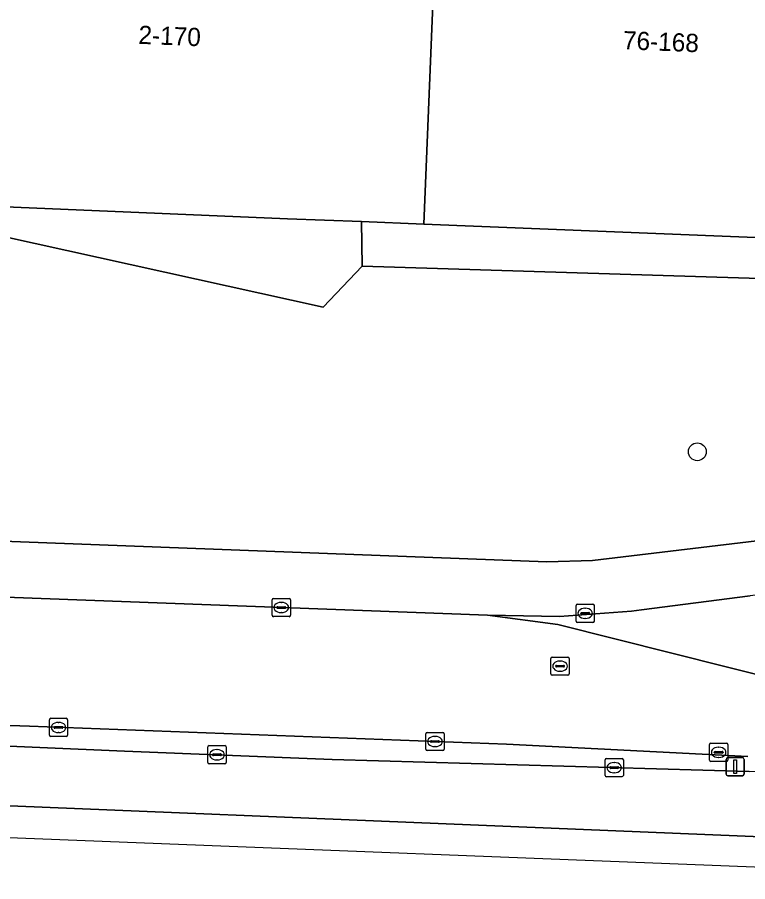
# Model space of a CAD drawing. Extents: x 161248 to 161848, y 384871 to 385383.
# Drawn here: x 161666.87 to 161706.95, y 384872.21 to 384919.64 of the extents above; entities that cross this region are included whole.
import ezdxf

# ---------------------------------------------------------------- set-up
doc = ezdxf.new("R2010")
doc.units = 0
for name, color, linetype in [('IMGEO_Berm_groen', 7, 'Continuous'), ('IMGEO_Boom', 7, 'Continuous'), ('IMGEO_Groenvoorziening', 7, 'Continuous'), ('IMGEO_Kolk', 7, 'Continuous'), ('IMGEO_Lichtmast', 7, 'Continuous'), ('IMGEO_Pand', 7, 'Continuous'), ('IMGEO_Pand_nummerreeks', 7, 'Continuous'), ('IMGEO_Rijbaan_lokaal_open', 7, 'Continuous'), ('IMGEO_Rijbaan_regionaal_gesloten', 7, 'Continuous'), ('IMGEO_Rioolput', 7, 'Continuous'), ('IMGEO_Voetpad_gesloten', 7, 'Continuous'), ('IMGEO_Voetpad_open', 7, 'Continuous')]:
    doc.layers.add(name, color=color, linetype=linetype)

msp = doc.modelspace()

# ---------------------------------------------------------------- linework, layer by layer
at = {"layer": 'IMGEO_Berm_groen'}
for points in [[(161667.54, 384880.734), (161662.143, 384880.926), (161648.399, 384881.523), (161648.353, 384880.446), (161659.227, 384879.962), (161672.75, 384879.376), (161684.154, 384878.919), (161707.021, 384878.254)], [(161706.945, 384879.077), (161693.704, 384879.755), (161667.54, 384880.734)]]:
    msp.add_lwpolyline(points, dxfattribs=at)
at = {"layer": 'IMGEO_Boom'}
msp.add_circle((161704.18, 384895.799), 0.489, dxfattribs=at)
at = {"layer": 'IMGEO_Groenvoorziening'}
for points in [[(161715.871, 384905.05), (161685.799, 384905.981), (161683.659, 384903.741), (161664.352, 384907.987), (161663.422, 384908.155), (161662.548, 384908.512), (161661.767, 384909.044), (161661.352, 384909.443), (161660.45, 384909.489)], [(161658.454, 384907.625), (161657.793, 384894.386), (161657.79, 384894.107), (161657.812, 384893.829), (161657.859, 384893.554), (161657.931, 384893.284), (161658.026, 384893.022), (161658.144, 384892.769), (161658.284, 384892.528), (161658.445, 384892.301), (161658.626, 384892.088), (161658.825, 384891.893), (161659.041, 384891.716), (161659.272, 384891.56), (161659.515, 384891.424), (161659.77, 384891.311), (161660.034, 384891.221), (161660.305, 384891.155), (161660.581, 384891.113), (161660.772, 384891.099), (161695.922, 384889.765), (161698.423, 384889.831), (161715.097, 384891.825)]]:
    msp.add_lwpolyline(points, dxfattribs=at)
for points in [[(161685.799, 384905.981), (161685.762, 384908.424), (161681.694, 384908.588), (161662.355, 384909.411), (161661.352, 384909.443), (161661.767, 384909.044), (161662.548, 384908.512), (161663.422, 384908.155), (161664.352, 384907.987), (161683.659, 384903.741)], [(161715.871, 384905.05), (161715.997, 384907.204), (161689.171, 384908.286), (161685.762, 384908.424), (161685.799, 384905.981)]]:
    msp.add_lwpolyline(points, close=True, dxfattribs=at)
at = {"layer": 'IMGEO_Kolk'}
for p, q in [((161680.855, 384886.825), (161680.855, 384887.677)), ((161680.93, 384887.751), (161681.782, 384887.751)), ((161681.343, 384887.531), (161681.368, 384887.531)), ((161681.856, 384887.677), (161681.856, 384886.825)), ((161681.114, 384887.245), (161681.114, 384887.257)), ((161681.552, 384887.208), (161681.154, 384887.208)), ((161681.157, 384887.294), (161681.555, 384887.294)), ((161681.598, 384887.257), (161681.598, 384887.245)), ((161697.529, 384886.507), (161697.529, 384887.359)), ((161697.604, 384887.433), (161698.456, 384887.433)), ((161698.017, 384887.213), (161698.042, 384887.213)), ((161698.53, 384887.359), (161698.53, 384886.507)), ((161681.782, 384886.751), (161680.93, 384886.751)), ((161681.366, 384886.971), (161681.341, 384886.971)), ((161697.788, 384886.927), (161697.788, 384886.939)), ((161698.226, 384886.89), (161697.828, 384886.89)), ((161697.831, 384886.976), (161698.229, 384886.976)), ((161698.04, 384886.653), (161698.015, 384886.653)), ((161698.272, 384886.939), (161698.272, 384886.927)), ((161698.456, 384886.433), (161697.604, 384886.433)), ((161668.632, 384880.247), (161668.632, 384881.099)), ((161668.707, 384881.173), (161669.559, 384881.173)), ((161669.12, 384880.953), (161669.145, 384880.953)), ((161669.633, 384881.099), (161669.633, 384880.247)), ((161668.891, 384880.667), (161668.891, 384880.679)), ((161669.329, 384880.63), (161668.931, 384880.63)), ((161668.934, 384880.716), (161669.332, 384880.716)), ((161669.143, 384880.393), (161669.118, 384880.393)), ((161669.375, 384880.679), (161669.375, 384880.667)), ((161689.362, 384880.4), (161690.214, 384880.4)), ((161669.559, 384880.173), (161668.707, 384880.173)), ((161689.287, 384879.474), (161689.287, 384880.326)), ((161689.589, 384879.943), (161689.987, 384879.943)), ((161689.775, 384880.18), (161689.8, 384880.18)), ((161690.288, 384880.326), (161690.288, 384879.474)), ((161677.328, 384878.748), (161677.328, 384879.6)), ((161677.403, 384879.674), (161678.255, 384879.674)), ((161677.816, 384879.454), (161677.841, 384879.454)), ((161678.329, 384879.6), (161678.329, 384878.748)), ((161689.546, 384879.894), (161689.546, 384879.906)), ((161689.984, 384879.857), (161689.586, 384879.857)), ((161689.798, 384879.62), (161689.773, 384879.62)), ((161690.03, 384879.906), (161690.03, 384879.894)), ((161704.85, 384878.884), (161704.85, 384879.736)), ((161704.925, 384879.81), (161705.777, 384879.81)), ((161705.338, 384879.59), (161705.363, 384879.59)), ((161705.851, 384879.736), (161705.851, 384878.884)), ((161677.587, 384879.168), (161677.587, 384879.18)), ((161678.025, 384879.131), (161677.627, 384879.131)), ((161677.63, 384879.217), (161678.028, 384879.217)), ((161678.071, 384879.18), (161678.071, 384879.168)), ((161690.214, 384879.4), (161689.362, 384879.4)), ((161699.196, 384878.969), (161700.048, 384878.969)), ((161705.109, 384879.304), (161705.109, 384879.316)), ((161705.547, 384879.267), (161705.149, 384879.267)), ((161705.152, 384879.353), (161705.55, 384879.353)), ((161705.361, 384879.03), (161705.336, 384879.03)), ((161705.593, 384879.316), (161705.593, 384879.304)), ((161678.255, 384878.674), (161677.403, 384878.674)), ((161677.839, 384878.894), (161677.814, 384878.894)), ((161699.121, 384878.043), (161699.121, 384878.895)), ((161699.423, 384878.512), (161699.821, 384878.512)), ((161699.609, 384878.749), (161699.634, 384878.749)), ((161700.122, 384878.895), (161700.122, 384878.043)), ((161705.777, 384878.81), (161704.925, 384878.81)), ((161699.38, 384878.463), (161699.38, 384878.475)), ((161699.818, 384878.426), (161699.42, 384878.426)), ((161699.632, 384878.189), (161699.607, 384878.189)), ((161699.864, 384878.475), (161699.864, 384878.463)), ((161700.048, 384877.969), (161699.196, 384877.969))]:
    msp.add_line(p, q, dxfattribs=at)
for points in [[(161680.855, 384886.825), (161680.855, 384887.677)], [(161680.93, 384887.751), (161681.782, 384887.751)], [(161681.856, 384887.677), (161681.856, 384886.825)], [(161697.529, 384886.507), (161697.529, 384887.359)], [(161697.604, 384887.433), (161698.456, 384887.433)], [(161698.53, 384887.359), (161698.53, 384886.507)], [(161681.782, 384886.751), (161680.93, 384886.751)], [(161698.456, 384886.433), (161697.604, 384886.433)], [(161668.632, 384880.247), (161668.632, 384881.099)], [(161668.707, 384881.173), (161669.559, 384881.173)], [(161669.633, 384881.099), (161669.633, 384880.247)], [(161689.362, 384880.4), (161690.214, 384880.4)], [(161669.559, 384880.173), (161668.707, 384880.173)], [(161689.287, 384879.474), (161689.287, 384880.326)], [(161690.288, 384880.326), (161690.288, 384879.474)], [(161677.328, 384878.748), (161677.328, 384879.6)], [(161677.403, 384879.674), (161678.255, 384879.674)], [(161678.329, 384879.6), (161678.329, 384878.748)], [(161704.85, 384878.884), (161704.85, 384879.736)], [(161704.925, 384879.81), (161705.777, 384879.81)], [(161705.851, 384879.736), (161705.851, 384878.884)], [(161690.214, 384879.4), (161689.362, 384879.4)], [(161699.196, 384878.969), (161700.048, 384878.969)], [(161678.255, 384878.674), (161677.403, 384878.674)], [(161699.121, 384878.043), (161699.121, 384878.895)], [(161700.122, 384878.895), (161700.122, 384878.043)], [(161705.777, 384878.81), (161704.925, 384878.81)], [(161700.048, 384877.969), (161699.196, 384877.969)]]:
    msp.add_lwpolyline(points, dxfattribs=at)
for centre, radius, start, end in [((161680.932, 384887.675), 0.0765, 91.552, 178.448), ((161680.932, 384887.675), 0.0765, 91.552, 178.448), ((161681.78, 384887.675), 0.0765, 1.552, 88.448), ((161681.78, 384887.675), 0.0765, 1.552, 88.448), ((161681.154, 384887.254), 0.0403, 85.8775, 175.7526), ((161681.151, 384887.244), 0.0366, 178.938, 274.7102), ((161681.555, 384887.251), 0.043, 264.8664, 352.4533), ((161681.559, 384887.256), 0.0386, 1.7309, 96.639), ((161697.606, 384887.357), 0.0765, 91.552, 178.448), ((161697.606, 384887.357), 0.0765, 91.552, 178.448), ((161698.454, 384887.357), 0.0765, 1.552, 88.448), ((161698.454, 384887.357), 0.0765, 1.552, 88.448), ((161680.932, 384886.827), 0.0765, 181.552, 268.448), ((161680.932, 384886.827), 0.0765, 181.552, 268.448), ((161681.78, 384886.827), 0.0765, 271.552, 358.448), ((161681.78, 384886.827), 0.0765, 271.552, 358.448), ((161697.828, 384886.936), 0.0403, 85.8775, 175.7526), ((161697.825, 384886.926), 0.0366, 178.938, 274.7102), ((161698.229, 384886.933), 0.043, 264.8664, 352.4533), ((161698.233, 384886.938), 0.0386, 1.7309, 96.639), ((161697.606, 384886.509), 0.0765, 181.552, 268.448), ((161697.606, 384886.509), 0.0765, 181.552, 268.448), ((161698.454, 384886.509), 0.0765, 271.552, 358.448), ((161698.454, 384886.509), 0.0765, 271.552, 358.448), ((161668.709, 384881.097), 0.0765, 91.552, 178.448), ((161668.709, 384881.097), 0.0765, 91.552, 178.448), ((161669.557, 384881.097), 0.0765, 1.552, 88.448), ((161669.557, 384881.097), 0.0765, 1.552, 88.448), ((161668.931, 384880.676), 0.0403, 85.8775, 175.7526), ((161668.928, 384880.666), 0.0366, 178.938, 274.7102), ((161669.332, 384880.673), 0.043, 264.8664, 352.4533), ((161669.336, 384880.678), 0.0386, 1.7309, 96.639), ((161689.364, 384880.324), 0.0765, 91.552, 178.448), ((161689.364, 384880.324), 0.0765, 91.552, 178.448), ((161690.212, 384880.324), 0.0765, 1.552, 88.448), ((161690.212, 384880.324), 0.0765, 1.552, 88.448), ((161668.709, 384880.249), 0.0765, 181.552, 268.448), ((161668.709, 384880.249), 0.0765, 181.552, 268.448), ((161669.557, 384880.249), 0.0765, 271.552, 358.448), ((161669.557, 384880.249), 0.0765, 271.552, 358.448), ((161689.586, 384879.903), 0.0403, 85.8775, 175.7526), ((161689.991, 384879.905), 0.0386, 1.7309, 96.639), ((161677.405, 384879.598), 0.0765, 91.552, 178.448), ((161677.405, 384879.598), 0.0765, 91.552, 178.448), ((161678.253, 384879.598), 0.0765, 1.552, 88.448), ((161678.253, 384879.598), 0.0765, 1.552, 88.448), ((161689.364, 384879.476), 0.0765, 181.552, 268.448), ((161689.364, 384879.476), 0.0765, 181.552, 268.448), ((161689.583, 384879.893), 0.0366, 178.938, 274.7102), ((161689.987, 384879.9), 0.043, 264.8664, 352.4533), ((161690.212, 384879.476), 0.0765, 271.552, 358.448), ((161690.212, 384879.476), 0.0765, 271.552, 358.448), ((161704.927, 384879.734), 0.0765, 91.552, 178.448), ((161704.927, 384879.734), 0.0765, 91.552, 178.448), ((161705.775, 384879.734), 0.0765, 1.552, 88.448), ((161705.775, 384879.734), 0.0765, 1.552, 88.448), ((161677.627, 384879.177), 0.0403, 85.8775, 175.7526), ((161677.624, 384879.167), 0.0366, 178.938, 274.7102), ((161678.028, 384879.174), 0.043, 264.8664, 352.4533), ((161678.032, 384879.179), 0.0386, 1.7309, 96.639), ((161699.198, 384878.893), 0.0765, 91.552, 178.448), ((161699.198, 384878.893), 0.0765, 91.552, 178.448), ((161700.046, 384878.893), 0.0765, 1.552, 88.448), ((161700.046, 384878.893), 0.0765, 1.552, 88.448), ((161705.149, 384879.313), 0.0403, 85.8775, 175.7526), ((161705.146, 384879.303), 0.0366, 178.938, 274.7102), ((161705.55, 384879.31), 0.043, 264.8664, 352.4533), ((161705.554, 384879.315), 0.0386, 1.7309, 96.639), ((161677.405, 384878.75), 0.0765, 181.552, 268.448), ((161677.405, 384878.75), 0.0765, 181.552, 268.448), ((161678.253, 384878.75), 0.0765, 271.552, 358.448), ((161678.253, 384878.75), 0.0765, 271.552, 358.448), ((161699.42, 384878.472), 0.0403, 85.8775, 175.7526), ((161699.825, 384878.474), 0.0386, 1.7309, 96.639), ((161704.927, 384878.886), 0.0765, 181.552, 268.448), ((161704.927, 384878.886), 0.0765, 181.552, 268.448), ((161705.775, 384878.886), 0.0765, 271.552, 358.448), ((161705.775, 384878.886), 0.0765, 271.552, 358.448), ((161699.198, 384878.045), 0.0765, 181.552, 268.448), ((161699.198, 384878.045), 0.0765, 181.552, 268.448), ((161699.417, 384878.462), 0.0366, 178.938, 274.7102), ((161699.821, 384878.469), 0.043, 264.8664, 352.4533), ((161700.046, 384878.045), 0.0765, 271.552, 358.448), ((161700.046, 384878.045), 0.0765, 271.552, 358.448)]:
    msp.add_arc(centre, radius, start, end, dxfattribs=at)
for centre, major_axis, ratio, start_param, end_param in [((161681.342, 384887.251), (-0.387, 0.002), 0.722429, 4.712389, 7.853982), ((161681.367, 384887.251), (-0.39, 0.002), 0.717154, 1.570796, 4.712389), ((161698.016, 384886.933), (-0.387, 0.002), 0.722429, 4.712389, 7.853982), ((161698.041, 384886.933), (-0.39, 0.002), 0.717154, 1.570796, 4.712389), ((161669.119, 384880.673), (-0.387, 0.002), 0.722429, 4.712389, 7.853982), ((161669.144, 384880.673), (-0.39, 0.002), 0.717154, 1.570796, 4.712389), ((161689.774, 384879.9), (-0.387, 0.002), 0.722429, 4.712389, 7.853982), ((161689.799, 384879.9), (-0.39, 0.002), 0.717154, 1.570796, 4.712389), ((161677.815, 384879.174), (-0.387, 0.002), 0.722429, 4.712389, 7.853982), ((161677.84, 384879.174), (-0.39, 0.002), 0.717154, 1.570796, 4.712389), ((161705.337, 384879.31), (-0.387, 0.002), 0.722429, 4.712389, 7.853982), ((161705.362, 384879.31), (-0.39, 0.002), 0.717154, 1.570796, 4.712389), ((161699.608, 384878.469), (-0.387, 0.002), 0.722429, 4.712389, 7.853982), ((161699.633, 384878.469), (-0.39, 0.002), 0.717154, 1.570796, 4.712389)]:
    msp.add_ellipse(centre, major_axis=major_axis, ratio=ratio, start_param=start_param, end_param=end_param, dxfattribs=at)
at = {"layer": 'IMGEO_Lichtmast'}
for p, q in [((161705.861, 384879.016), (161706.651, 384879.016)), ((161706.651, 384879.016), (161705.861, 384879.016)), ((161705.761, 384878.116), (161705.761, 384878.916)), ((161705.761, 384878.916), (161705.761, 384878.116)), ((161706.751, 384878.916), (161706.751, 384878.116)), ((161706.751, 384878.116), (161706.751, 384878.916)), ((161706.651, 384878.016), (161705.861, 384878.016)), ((161705.861, 384878.016), (161706.651, 384878.016))]:
    msp.add_line(p, q, dxfattribs=at)
msp.add_lwpolyline([(161706.181, 384878.891), (161706.331, 384878.891), (161706.331, 384878.141), (161706.181, 384878.141), (161706.181, 384878.891)], dxfattribs=at)
for centre, start, end in [((161705.861, 384878.916), 90, 180), ((161705.861, 384878.916), 90, 180), ((161706.651, 384878.916), 0, 90), ((161706.651, 384878.916), 360, 90), ((161705.861, 384878.116), 180, 270), ((161705.861, 384878.116), 180, 270), ((161706.651, 384878.116), 270, 0), ((161706.651, 384878.116), 270, 0)]:
    msp.add_arc(centre, 0.1, start, end, dxfattribs=at)
at = {"layer": 'IMGEO_Pand'}
for points in [[(161689.171, 384908.286), (161689.697, 384920.806), (161673.334, 384921.466), (161670.436, 384921.583), (161662.879, 384921.9), (161662.355, 384909.411), (161681.694, 384908.588), (161685.762, 384908.424)], [(161716.555, 384919.692), (161712.949, 384919.853), (161713, 384920.994), (161704.814, 384921.352), (161704.739, 384920.199), (161701.058, 384920.348), (161689.697, 384920.806), (161689.171, 384908.286), (161715.997, 384907.204)]]:
    msp.add_lwpolyline(points, close=True, dxfattribs=at)
at = {"layer": 'IMGEO_Rijbaan_lokaal_open'}
msp.add_lwpolyline([(161708.962, 384883.201), (161696.52, 384886.316), (161692.66, 384886.829), (161666.228, 384887.818), (161663.754, 384887.928), (161662.403, 384887.976), (161662.143, 384880.926), (161667.54, 384880.734), (161693.704, 384879.755), (161706.945, 384879.077)], dxfattribs=at)
at = {"layer": 'IMGEO_Rijbaan_regionaal_gesloten'}
for points in [[(161563.138, 384878.938), (161565.402, 384878.956), (161580.262, 384879.852), (161597.451, 384878.956), (161608.73, 384878.956), (161622.338, 384877.882), (161646.491, 384877.202), (161710.356, 384874.561), (161728.753, 384874.183), (161729.972, 384877.854), (161728.392, 384877.617), (161726.797, 384877.523), (161725.2, 384877.572), (161707.021, 384878.254), (161684.154, 384878.919), (161672.75, 384879.376), (161659.227, 384879.962), (161648.353, 384880.446), (161647.313, 384880.494), (161632.43, 384881.154), (161618.207, 384881.738), (161600.059, 384882.487), (161594.709, 384882.686), (161594.701, 384882.499)], [(161563.138, 384878.938), (161594.45, 384877.471), (161649.2, 384875.318), (161728.245, 384872.208), (161728.756, 384874.183), (161728.753, 384874.183), (161710.356, 384874.561), (161646.491, 384877.202), (161622.338, 384877.882), (161608.73, 384878.956), (161597.451, 384878.956), (161580.262, 384879.852), (161565.402, 384878.956), (161563.138, 384878.938)]]:
    msp.add_lwpolyline(points, dxfattribs=at)
at = {"layer": 'IMGEO_Rioolput'}
for p, q in [((161696.148, 384883.61), (161696.148, 384884.462)), ((161696.223, 384884.536), (161697.075, 384884.536)), ((161696.636, 384884.316), (161696.661, 384884.316)), ((161697.149, 384884.462), (161697.149, 384883.61)), ((161696.407, 384884.03), (161696.407, 384884.042)), ((161696.845, 384883.993), (161696.447, 384883.993)), ((161696.45, 384884.079), (161696.848, 384884.079)), ((161696.659, 384883.756), (161696.634, 384883.756)), ((161696.891, 384884.042), (161696.891, 384884.03)), ((161697.075, 384883.536), (161696.223, 384883.536))]:
    msp.add_line(p, q, dxfattribs=at)
for points in [[(161696.148, 384883.61), (161696.148, 384884.462)], [(161696.223, 384884.536), (161697.075, 384884.536)], [(161697.149, 384884.462), (161697.149, 384883.61)], [(161697.075, 384883.536), (161696.223, 384883.536)]]:
    msp.add_lwpolyline(points, dxfattribs=at)
for centre, radius, start, end in [((161696.225, 384884.46), 0.0765, 91.552, 178.448), ((161696.225, 384884.46), 0.0765, 91.552, 178.448), ((161697.073, 384884.46), 0.0765, 1.552, 88.448), ((161697.073, 384884.46), 0.0765, 1.552, 88.448), ((161696.447, 384884.039), 0.0403, 85.8775, 175.7526), ((161696.444, 384884.029), 0.0366, 178.938, 274.7102), ((161696.848, 384884.036), 0.043, 264.8664, 352.4533), ((161696.852, 384884.041), 0.0386, 1.7309, 96.639), ((161696.225, 384883.612), 0.0765, 181.552, 268.448), ((161696.225, 384883.612), 0.0765, 181.552, 268.448), ((161697.073, 384883.612), 0.0765, 271.552, 358.448), ((161697.073, 384883.612), 0.0765, 271.552, 358.448)]:
    msp.add_arc(centre, radius, start, end, dxfattribs=at)
for centre, major_axis, ratio, start_param, end_param in [((161696.635, 384884.036), (-0.387, 0.002), 0.722429, 4.712389, 7.853982), ((161696.66, 384884.036), (-0.39, 0.002), 0.717154, 1.570796, 4.712389)]:
    msp.add_ellipse(centre, major_axis=major_axis, ratio=ratio, start_param=start_param, end_param=end_param, dxfattribs=at)
at = {"layer": 'IMGEO_Voetpad_gesloten'}
msp.add_lwpolyline([(161743.313, 384894.514), (161742.467, 384893.822), (161741.562, 384893.207), (161740.605, 384892.677), (161739.605, 384892.233), (161738.57, 384891.881), (161737.507, 384891.623), (161707.082, 384887.89), (161701.116, 384887.126), (161700.566, 384887.057), (161696.618, 384886.766), (161692.66, 384886.829), (161696.52, 384886.316), (161708.962, 384883.201)], dxfattribs=at)
at = {"layer": 'IMGEO_Voetpad_open'}
for points in [[(161715.097, 384891.825), (161698.423, 384889.831), (161695.922, 384889.765), (161660.772, 384891.099)], [(161666.228, 384887.818), (161692.66, 384886.829), (161696.618, 384886.766), (161700.566, 384887.057), (161701.116, 384887.126), (161707.082, 384887.89)]]:
    msp.add_lwpolyline(points, dxfattribs=at)

# ---------------------------------------------------------------- texts
at = {"layer": 'IMGEO_Pand_nummerreeks'}
for s, rotation, p in [('2-170', 357.6643, (161673.505, 384918.184)), ('76-168', 357.682, (161700.086, 384917.885))]:
    msp.add_text(s, height=1, rotation=rotation, dxfattribs=at).set_placement(p)

doc.saveas('drawing.dxf')
